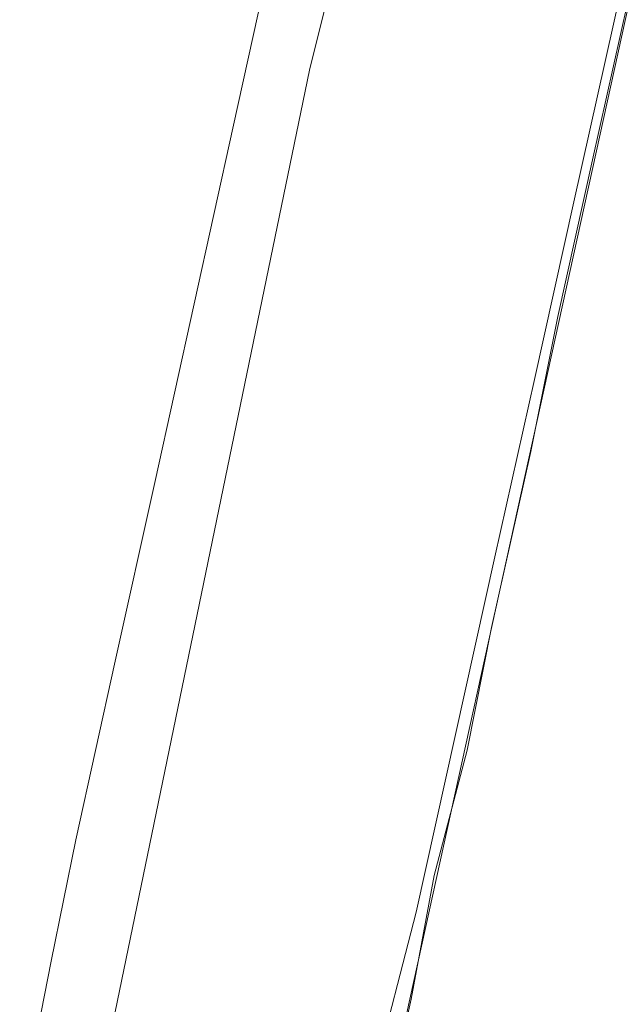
# Model space of a CAD drawing. Header units: metres. Extents: x 250001 to 257773, y 598992 to 609118.
# Tile 330 of 656: x 254870 to 254884, y 601037 to 601060. Entities that reach past the tile are written whole.
import ezdxf

# ---------------------------------------------------------------- set-up
doc = ezdxf.new("R2010")
doc.units = ezdxf.units.M
for name, color, linetype, lineweight in [('B-WE-GR-GRAS-GV', 252, 'Continuous', 13), ('B-WE-GW-GRONDWERKLIJN_KRUIN-G', 252, 'Continuous', 18), ('B-WE-GW-GRONDWERKLIJN_TEEN-G', 90, 'Continuous', 18), ('B-WE-IE-TERREINAFSCHEIDING_KUNSTMATIG_HEKWERK-G', 252, 'IE-TERREINAFSCHEIDING-KUNSTMATIG', 18), ('B-WE-OG-WATER-GV', 252, 'Continuous', 18), ('B-WE-OG-WATER_SLOOT-GV', 252, 'Continuous', 18), ('N-WE-VH-VERHARDING_HALFVERHARDING-A', 252, 'Continuous', 18), ('X-XX-AL-REFERENTIE-G', 7, 'Continuous', 18)]:
    doc.layers.add(name, color=color, linetype=linetype, lineweight=lineweight)
doc.linetypes.add('IE-TERREINAFSCHEIDING-KUNSTMATIG', pattern='A,4,[82,NLCS.shx,S=0.75,R=90,X=0,Y=0],4,-2', length=10)

# ---------------------------------------------------------------- blocks, each defined once
blk = doc.blocks.new('BS2021-132-Xref-inmeting-2d-20210906')
at = {"layer": 'B-WE-GW-GRONDWERKLIJN_KRUIN-G'}
blk.add_lwpolyline([(254877.982, 601034.881), (254878.999, 601038.823), (254879.933, 601043.02), (254880.866, 601047.216), (254881.799, 601051.413), (254882.733, 601055.609), (254883.666, 601059.806), (254884.599, 601064.002), (254885.533, 601068.199), (254886.466, 601072.395), (254887.4, 601076.592), (254888.333, 601080.788), (254889.266, 601084.985), (254890.2, 601089.181), (254890.995, 601092.704), (254891.789, 601096.227), (254892.584, 601099.749), (254893.379, 601103.272), (254894.174, 601106.795), (254894.969, 601110.318), (254895.764, 601113.841)], dxfattribs=at)
at = {"layer": 'B-WE-GW-GRONDWERKLIJN_TEEN-G'}
blk.add_lwpolyline([(254869.891, 601035.215), (254870.374, 601037.664), (254870.957, 601040.531), (254871.889, 601044.754), (254872.82, 601048.977), (254873.751, 601053.2), (254874.683, 601057.422), (254875.614, 601061.645), (254876.545, 601065.868), (254877.476, 601070.091), (254878.408, 601074.313), (254879.339, 601078.536), (254880.27, 601082.759), (254881.202, 601086.982), (254882.133, 601091.204), (254883.059, 601095.413), (254883.984, 601099.622), (254884.91, 601103.831), (254885.835, 601108.039), (254886.761, 601112.248)], dxfattribs=at)
at = {"layer": 'B-WE-IE-TERREINAFSCHEIDING_KUNSTMATIG_HEKWERK-G'}
blk.add_lwpolyline([(254878.024, 601032.879), (254878.888, 601036.763), (254879.428, 601039.691), (254880.209, 601042.65), (254880.785, 601045.548), (254881.711, 601049.706), (254882.351, 601052.903), (254883.174, 601056.604), (254883.997, 601060.304), (254884.819, 601064.004), (254885.642, 601067.705), (254886.465, 601071.405), (254887.288, 601075.105), (254888.11, 601078.805), (254888.933, 601082.506), (254889.756, 601086.206), (254890.819, 601090.962), (254891.882, 601095.718), (254892.945, 601100.474), (254894.008, 601105.23), (254895.071, 601109.986), (254896.352, 601115.981)], dxfattribs=at)
blk = doc.blocks.new('BS2021-132-Xref-BGT-GRIJS-20210617-aangepast')
at = {"layer": 'B-WE-GR-GRAS-GV', "flags": 128}
blk.add_lwpolyline([(254871.697, 600901.949), (254875.333, 600918.394), (254873.455, 600925.214), (254874.723, 600930.976), (254879.26, 600936.241), (254920.515, 601123.706), (254899.046, 601128.511), (254876.413, 601025.664), (254848.471, 600898.532)], dxfattribs=at)
at = {"layer": 'B-WE-OG-WATER-GV', "flags": 128}
blk.add_lwpolyline([(254832.635, 601027.836), (254837.282, 601027.458), (254838.805, 601027.374), (254841.331, 601027.086), (254841.596, 601027.102), (254843.811, 601027.009), (254849.531, 601027.923), (254859.661, 601029.873), (254870.919, 601031.771), (254876.477, 601058.719), (254879.391, 601070.365), (254881.164, 601078.166), (254883.997, 601091.878), (254886.137, 601101.646), (254888.525, 601111.36), (254891.849, 601127.011)], dxfattribs=at)
at = {"layer": 'B-WE-OG-WATER_SLOOT-GV', "flags": 128}
for points in [[(254891.849, 601127.011), (254888.525, 601111.36), (254886.137, 601101.646), (254883.997, 601091.878), (254881.164, 601078.166), (254879.391, 601070.365), (254876.477, 601058.719), (254870.919, 601031.771), (254859.661, 601029.873), (254849.531, 601027.923), (254843.811, 601027.009), (254841.596, 601027.102), (254841.331, 601027.086), (254838.805, 601027.374), (254837.282, 601027.458), (254832.635, 601027.836)], [(254806.039, 601026.688), (254843.798, 601026.138), (254876.413, 601025.664), (254899.046, 601128.511)]]:
    blk.add_lwpolyline(points, dxfattribs=at)

msp = doc.modelspace()

# ---------------------------------------------------------------- hatches: boundary and pattern name
at = {"layer": 'N-WE-VH-VERHARDING_HALFVERHARDING-A'}
h = msp.add_hatch(dxfattribs=at)
h.set_pattern_fill('AVH-HALFVERHARDING-SO', color=256, pattern_type=2)
h.set_pattern_definition([(50, (254847.808, 601253.6878), (3.5863, -0.31376), [0.375, -4.125]), (355, (254847.808, 601253.688), (-0.693757, 3.76096), [0.3, -3.3]), (100.4514, (254848.107, 601253.6617), (2.892547, 3.4472), [0.3187, -3.50571]), (46.1842, (254847.808, 601254.688), (5.336205, -0.827595), [0.5625, -6.1875]), (96.6356, (254848.253, 601254.619), (4.67331, 4.87059), [0.47805, -5.25856]), (351.1842, (254847.808, 601254.688), (4.67331, 4.87059), [0.45, -4.95]), (21, (254848.308, 601254.4378), (2.984535, -2.013094), [0.375, -4.125]), (326, (254848.308, 601254.438), (1.216577, 3.62575), [0.3, -3.3]), (71.4514, (254848.557, 601254.27), (4.201113, 1.61265), [0.3187, -3.50571]), (37.5, (254847.8081, 601253.6878), (0.060799, 1.664469), [0, -3.26, 0, -3.35, 0, -3.3125]), (7.5, (254847.8081, 601253.6878), (1.315348, 1.972059), [0, -1.91, 0, -3.185, 0, -1.2625]), (327.5, (254846.6931, 601253.6878), (2.669112, -0.112774), [0, -1.25, 0, -3.9, 0, -5.175]), (317.5, (254846.193, 601253.6878), (2.91593, 0.500525), [0, -1.625, 0, -2.59, 0, -3.675])])
edge = h.paths.add_edge_path()
edge.add_line((254940.453, 601403.428), (254953.354, 601350.437))
edge.add_line((254953.354, 601350.437), (254909.724, 601236.445))
edge.add_line((254909.724, 601236.445), (254860.942, 601247.384))
edge.add_line((254860.942, 601247.384), (254858.098, 601234.699))
edge.add_line((254858.098, 601234.699), (254835.655, 601239.732))
edge.add_line((254835.655, 601239.732), (254832.373, 601225.095))
edge.add_line((254832.373, 601225.095), (254827.997, 601205.58))
edge.add_line((254827.997, 601205.58), (254825.07, 601206.236))
edge.add_line((254825.07, 601206.236), (254814.998, 601161.32))
edge.add_arc((254839.392, 601155.85), 25, 167.3609, 205.6595)
edge.add_line((254816.857, 601145.024), (254830.669, 601116.272))
edge.add_arc((254853.204, 601127.098), 25, 205.6595, 227.8988)
edge.add_line((254836.443, 601108.549), (254908.727, 601043.233))
edge.add_line((254908.727, 601043.233), (254908.681, 601043.024))
edge.add_line((254908.681, 601043.024), (254907.645, 601038.26))
edge.add_line((254907.645, 601038.26), (254907.388, 601037.1))
edge.add_line((254907.388, 601037.1), (254905.454, 601042.146))
edge.add_line((254905.454, 601042.146), (254833.994, 601106.718))
edge.add_arc((254850.755, 601125.267), 25, 205.6595, 227.8988, ccw=False)
edge.add_line((254828.221, 601114.442), (254813.003, 601146.119))
edge.add_arc((254835.538, 601156.944), 25, 167.3609, 205.6595, ccw=False)
edge.add_line((254811.144, 601162.414), (254823.355, 601216.869))
edge.add_arc((254798.96, 601222.339), 25, 347.3609, 437.3609)
edge.add_line((254804.431, 601246.734), (254797.6, 601248.265))
edge.add_line((254797.6, 601248.265), (254798.913, 601254.12))
edge.add_line((254798.913, 601254.12), (254820.38, 601249.306))
edge.add_arc((254822.568, 601259.064), 10, 257.3609, 347.3609)
edge.add_line((254832.326, 601256.876), (254837.577, 601280.294))
edge.add_line((254837.577, 601280.294), (254866.85, 601273.73))
edge.add_line((254866.85, 601273.73), (254862.036, 601252.263))
edge.add_line((254862.036, 601252.263), (254885.508, 601247))
edge.add_arc((254890.978, 601271.394), 25, 257.3609, 339.0559)
edge.add_line((254914.326, 601262.457), (254945.341, 601343.491))
edge.add_arc((254921.993, 601352.427), 25, 339.0559, 373.6831)
edge.add_line((254946.283, 601358.341), (254935.724, 601401.715))
edge.add_line((254935.724, 601401.715), (254940.453, 601403.428))

# ---------------------------------------------------------------- block references
at = {"layer": 'X-XX-AL-REFERENTIE-G'}
for name in ['BS2021-132-Xref-BGT-GRIJS-20210617-aangepast', 'BS2021-132-Xref-inmeting-2d-20210906']:
    msp.add_blockref(name, (0, 0), dxfattribs=at)

doc.saveas('drawing.dxf')
